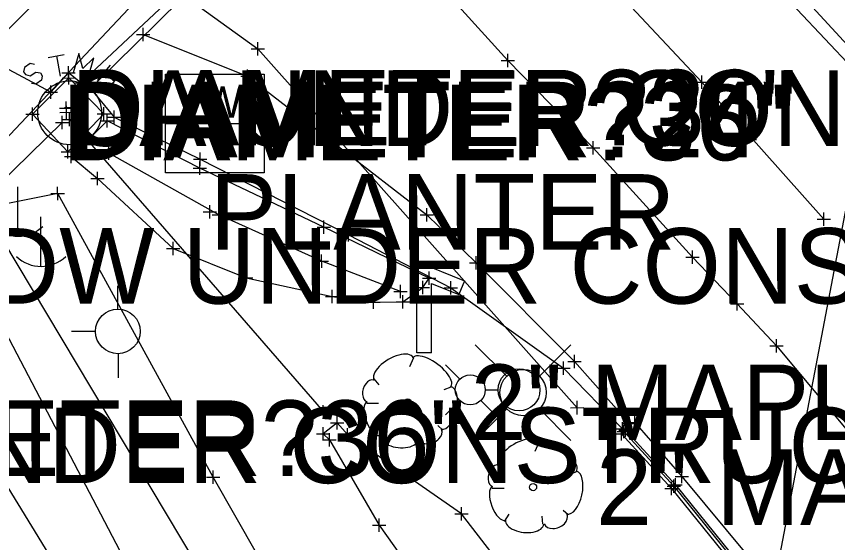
# Model space of a CAD drawing. Extents: x -1 to 1157254, y -1 to 2021979.
# Drawn here: x 1149280.3 to 1149358.6, y 2018676.2 to 2018726.4 of the extents above; entities that cross this region are included whole.
import ezdxf

# ---------------------------------------------------------------- set-up
doc = ezdxf.new("R2010")
doc.units = 0
for name, color, linetype in [('S_BUILDING_ANNOT', 7, 'Continuous'), ('S_CAL_CORNER_ANNOT', 7, 'Continuous'), ('S_CATCH_BASIN', 7, 'Continuous'), ('S_CONTOUR_ANNOT', 7, 'Continuous'), ('S_CONTOUR_MINOR', 7, 'Continuous'), ('S_CTL_TABLE', 7, 'Continuous'), ('S_CURB', 7, 'Continuous'), ('S_DITCHLINE', 7, 'Continuous'), ('S_DRIVEWAY_ANNOT', 7, 'Continuous'), ('S_DROP_INLET', 7, 'Continuous'), ('S_EDGE_BITUMINOUS_ANNOT', 7, 'Continuous'), ('S_EDGE_CONCRETE', 7, 'Continuous'), ('S_EDGE_CONCRETE_ANNOT', 7, 'Continuous'), ('S_EDGE_PAVEMENT', 7, 'Continuous'), ('S_ELECTRIC_UTILITIES', 7, 'Continuous'), ('S_ENV_CONSTRAINT', 7, 'Continuous'), ('S_EXISTING_ALIGNMENT', 7, 'Continuous'), ('S_FENCE', 7, 'Continuous'), ('S_FIBER_OPTIC_CABLE', 7, 'Continuous'), ('S_FLAG_POLE', 7, 'Continuous'), ('S_GATE', 7, 'Continuous'), ('S_GATE_ANNOT', 7, 'Continuous')]:
    doc.layers.add(name, color=color, linetype=linetype)

msp = doc.modelspace()

# ---------------------------------------------------------------- linework, layer by layer
at = {"layer": 'S_BUILDING_ANNOT'}
for p, q in [((1149292.418, 2018723.991), (1149292.416, 2018725.264)), ((1149291.781, 2018724.626), (1149293.053, 2018724.629)), ((1149292.417, 2018724.628), (1149292.417, 2018724.628)), ((1149302.694, 2018723.286), (1149303.967, 2018723.289)), ((1149303.332, 2018722.651), (1149303.329, 2018723.924)), ((1149303.33, 2018723.288), (1149303.33, 2018723.288)), ((1149327.194, 2018721.514), (1149327.191, 2018722.787)), ((1149285.28, 2018720.354), (1149285.277, 2018721.627)), ((1149326.556, 2018722.149), (1149327.829, 2018722.152)), ((1149327.192, 2018722.151), (1149327.192, 2018722.151)), ((1149284.642, 2018720.989), (1149285.915, 2018720.992)), ((1149285.279, 2018720.991), (1149285.279, 2018720.991)), ((1149285.318, 2018719.859), (1149285.315, 2018721.132)), ((1149302.371, 2018720.026), (1149302.368, 2018721.299)), ((1149284.68, 2018720.494), (1149285.953, 2018720.497)), ((1149285.317, 2018720.495), (1149285.317, 2018720.495)), ((1149286.224, 2018720.107), (1149287.497, 2018720.11)), ((1149286.46, 2018719.396), (1149286.457, 2018720.669)), ((1149286.862, 2018719.472), (1149286.859, 2018720.745)), ((1149286.861, 2018720.108), (1149286.861, 2018720.108)), ((1149301.733, 2018720.661), (1149303.006, 2018720.664)), ((1149302.369, 2018720.662), (1149302.369, 2018720.662)), ((1149283.584, 2018718.518), (1149283.581, 2018719.791)), ((1149285.822, 2018720.031), (1149287.095, 2018720.034)), ((1149286.459, 2018720.032), (1149286.459, 2018720.032)), ((1149282.946, 2018719.153), (1149284.219, 2018719.156)), ((1149283.583, 2018719.154), (1149283.583, 2018719.154)), ((1149285.076, 2018716.992), (1149285.073, 2018718.265)), ((1149285.084, 2018716.584), (1149285.081, 2018717.857)), ((1149285.527, 2018717.034), (1149285.524, 2018718.307)), ((1149288.648, 2018716.446), (1149288.645, 2018717.719)), ((1149281.22, 2018717.047), (1149282.493, 2018717.05)), ((1149281.858, 2018716.412), (1149281.855, 2018717.685)), ((1149281.856, 2018717.048), (1149281.856, 2018717.048)), ((1149284.438, 2018717.627), (1149285.711, 2018717.63)), ((1149284.446, 2018717.219), (1149285.719, 2018717.222)), ((1149284.889, 2018717.669), (1149286.162, 2018717.672)), ((1149285.075, 2018717.628), (1149285.075, 2018717.628)), ((1149285.083, 2018717.22), (1149285.083, 2018717.22)), ((1149285.377, 2018715.895), (1149285.374, 2018717.168)), ((1149285.526, 2018717.67), (1149285.526, 2018717.67)), ((1149288.011, 2018717.081), (1149289.283, 2018717.084)), ((1149288.647, 2018717.082), (1149288.647, 2018717.082)), ((1149289.653, 2018716.116), (1149289.65, 2018717.389)), ((1149284.045, 2018716.249), (1149285.318, 2018716.252)), ((1149284.683, 2018715.614), (1149284.68, 2018716.887)), ((1149284.682, 2018716.25), (1149284.682, 2018716.25)), ((1149284.739, 2018716.53), (1149286.012, 2018716.533)), ((1149285.376, 2018716.531), (1149285.376, 2018716.531)), ((1149289.016, 2018716.751), (1149290.288, 2018716.754)), ((1149289.652, 2018716.752), (1149289.652, 2018716.752)), ((1149285.211, 2018712.831), (1149285.208, 2018714.104)), ((1149334.696, 2018713.841), (1149335.969, 2018713.844)), ((1149335.334, 2018713.206), (1149335.331, 2018714.479)), ((1149335.333, 2018713.842), (1149335.333, 2018713.842)), ((1149284.573, 2018713.466), (1149285.846, 2018713.469)), ((1149285.21, 2018713.467), (1149285.21, 2018713.467)), ((1149297.852, 2018712.132), (1149297.85, 2018713.404)), ((1149297.215, 2018712.767), (1149298.487, 2018712.77)), ((1149297.851, 2018712.768), (1149297.851, 2018712.768)), ((1149298.763, 2018707.093), (1149298.76, 2018708.365)), ((1149298.125, 2018707.728), (1149299.397, 2018707.73)), ((1149298.761, 2018707.729), (1149298.761, 2018707.729)), ((1149319.468, 2018706.818), (1149319.466, 2018708.09)), ((1149318.831, 2018707.453), (1149320.103, 2018707.455)), ((1149319.467, 2018707.454), (1149319.467, 2018707.454)), ((1149311.98, 2018704.909), (1149311.977, 2018706.181)), ((1149311.342, 2018705.544), (1149312.615, 2018705.546)), ((1149311.979, 2018705.545), (1149311.979, 2018705.545)), ((1149344.81, 2018702.782), (1149344.808, 2018704.054)), ((1149323.515, 2018702.868), (1149324.787, 2018702.87)), ((1149324.152, 2018702.233), (1149324.15, 2018703.505)), ((1149324.151, 2018702.869), (1149324.151, 2018702.869)), ((1149344.173, 2018703.417), (1149345.445, 2018703.419)), ((1149344.809, 2018703.418), (1149344.809, 2018703.418)), ((1149321.12, 2018700.49), (1149322.392, 2018700.493)), ((1149321.757, 2018699.856), (1149321.755, 2018701.128)), ((1149321.756, 2018700.492), (1149321.756, 2018700.492)), ((1149348.41, 2018698.972), (1149349.682, 2018698.975)), ((1149349.047, 2018698.337), (1149349.045, 2018699.61)), ((1149349.046, 2018698.974), (1149349.046, 2018698.974)), ((1149352.812, 2018694.33), (1149352.809, 2018695.603)), ((1149352.174, 2018694.965), (1149353.446, 2018694.968)), ((1149352.81, 2018694.967), (1149352.81, 2018694.967)), ((1149332.51, 2018692.205), (1149332.507, 2018693.478)), ((1149332.92, 2018693.477), (1149334.193, 2018693.48)), ((1149333.558, 2018692.842), (1149333.555, 2018694.115)), ((1149333.556, 2018693.478), (1149333.556, 2018693.478)), ((1149331.872, 2018692.84), (1149333.145, 2018692.843)), ((1149332.508, 2018692.841), (1149332.508, 2018692.841)), ((1149333.793, 2018688.438), (1149333.79, 2018689.711)), ((1149309.59, 2018688.055), (1149309.587, 2018689.328)), ((1149333.155, 2018689.073), (1149334.428, 2018689.076)), ((1149333.791, 2018689.074), (1149333.791, 2018689.074)), ((1149308.952, 2018688.69), (1149310.225, 2018688.693)), ((1149309.589, 2018688.691), (1149309.589, 2018688.691)), ((1149310.905, 2018687), (1149310.902, 2018688.273)), ((1149338.792, 2018686.929), (1149338.789, 2018688.202)), ((1149339.298, 2018687.031), (1149339.295, 2018688.304)), ((1149309.564, 2018685.94), (1149309.561, 2018687.213)), ((1149310.267, 2018687.635), (1149311.54, 2018687.638)), ((1149310.904, 2018687.636), (1149310.904, 2018687.636)), ((1149338.034, 2018685.954), (1149338.031, 2018687.227)), ((1149338.133, 2018686.407), (1149338.13, 2018687.68)), ((1149338.154, 2018687.564), (1149339.427, 2018687.567)), ((1149338.255, 2018686.156), (1149338.252, 2018687.429)), ((1149338.66, 2018687.666), (1149339.933, 2018687.669)), ((1149338.791, 2018687.565), (1149338.791, 2018687.565)), ((1149339.297, 2018687.667), (1149339.297, 2018687.667)), ((1149308.926, 2018686.575), (1149310.199, 2018686.578)), ((1149309.563, 2018686.576), (1149309.563, 2018686.576)), ((1149310.185, 2018685.379), (1149310.182, 2018686.651)), ((1149311.273, 2018686.492), (1149312.546, 2018686.495)), ((1149311.911, 2018685.857), (1149311.908, 2018687.129)), ((1149311.91, 2018686.493), (1149311.91, 2018686.493)), ((1149337.396, 2018686.589), (1149338.669, 2018686.592)), ((1149337.495, 2018687.042), (1149338.768, 2018687.045)), ((1149337.617, 2018686.791), (1149338.89, 2018686.794)), ((1149338.033, 2018686.59), (1149338.033, 2018686.59)), ((1149338.132, 2018687.043), (1149338.132, 2018687.043)), ((1149338.254, 2018686.792), (1149338.254, 2018686.792)), ((1149309.547, 2018686.014), (1149310.82, 2018686.017)), ((1149310.184, 2018686.015), (1149310.184, 2018686.015)), ((1149343.158, 2018682.517), (1149344.43, 2018682.519)), ((1149343.795, 2018681.882), (1149343.793, 2018683.154)), ((1149343.794, 2018682.518), (1149343.794, 2018682.518)), ((1149342.795, 2018680.747), (1149342.792, 2018682.019)), ((1149343.023, 2018680.943), (1149343.021, 2018682.215)), ((1149342.158, 2018681.382), (1149343.43, 2018681.384)), ((1149342.386, 2018681.578), (1149343.658, 2018681.58)), ((1149342.794, 2018681.383), (1149342.794, 2018681.383)), ((1149343.022, 2018681.579), (1149343.022, 2018681.579)), ((1149322.756, 2018678.313), (1149322.754, 2018679.585)), ((1149322.119, 2018678.948), (1149323.391, 2018678.95)), ((1149322.755, 2018678.949), (1149322.755, 2018678.949)), ((1149314.27, 2018677.879), (1149315.542, 2018677.881)), ((1149314.907, 2018677.244), (1149314.904, 2018678.516)), ((1149314.906, 2018677.88), (1149314.906, 2018677.88))]:
    msp.add_line(p, q, dxfattribs=at)
at = {"layer": 'S_CAL_CORNER_ANNOT'}
msp.add_lwpolyline([(1149278.344, 2018738.792), (1149290.03, 2018732.896), (1149303.33, 2018723.288), (1149333.791, 2018689.074)], dxfattribs=at)
at = {"layer": 'S_CATCH_BASIN'}
for p, q in [((1149280.427, 2018710.128), (1149280.427, 2018705.403)), ((1149282.609, 2018707.25), (1149282.609, 2018702.524)), ((1149289.985, 2018698.449), (1149289.985, 2018700.696)), ((1149287.894, 2018696.319), (1149285.57, 2018696.319)), ((1149327.048, 2018692.093), (1149324.065, 2018695.076)), ((1149330.224, 2018692.093), (1149333.207, 2018695.076)), ((1149290.063, 2018691.903), (1149290.063, 2018694.227)), ((1149322.594, 2018691.781), (1149321.229, 2018693.146)), ((1149324.614, 2018691.781), (1149325.979, 2018693.146)), ((1149325.03, 2018690.771), (1149326.251, 2018690.771)), ((1149321.229, 2018688.396), (1149322.594, 2018689.761)), ((1149325.979, 2018688.396), (1149324.614, 2018689.761)), ((1149327.048, 2018688.917), (1149324.065, 2018685.934)), ((1149330.224, 2018688.917), (1149333.207, 2018685.934))]:
    msp.add_line(p, q, dxfattribs=at)
for centre, radius in [((1149289.988, 2018696.34), 2.127), ((1149328.252, 2018690.771), 2.001), ((1149328.644, 2018690.513), 2.207), ((1149323.604, 2018690.771), 1.428)]:
    msp.add_circle(centre, radius, dxfattribs=at)
for centre in [(1149280.489, 2018708.827), (1149282.671, 2018705.949)]:
    msp.add_arc(centre, 3.412, 226.39718, 313.60282, dxfattribs=at)
at = {"layer": 'S_CONTOUR_ANNOT'}
for p, q in [((1149294.54, 2018720.859), (1149303.952, 2018720.859)), ((1149294.54, 2018711.447), (1149294.54, 2018720.859)), ((1149303.952, 2018720.859), (1149303.952, 2018711.447)), ((1149294.54, 2018716.172), (1149303.952, 2018716.172)), ((1149303.952, 2018711.447), (1149294.54, 2018711.447))]:
    msp.add_line(p, q, dxfattribs=at)
at = {"layer": 'S_CONTOUR_MINOR'}
msp.add_lwpolyline([(1149371.539, 2018771.518), (1149351.928, 2018668.786)], dxfattribs=at)
at = {"layer": 'S_CTL_TABLE'}
for p, q in [((1149345.048, 2018720.087), (1149346.32, 2018720.09)), ((1149345.685, 2018719.452), (1149345.683, 2018720.725)), ((1149345.684, 2018720.088), (1149345.684, 2018720.088)), ((1149288.981, 2018715.765), (1149288.978, 2018717.038)), ((1149288.344, 2018716.4), (1149289.616, 2018716.403)), ((1149288.98, 2018716.401), (1149288.98, 2018716.401)), ((1149289.123, 2018712.683), (1149289.12, 2018713.956)), ((1149284.889, 2018713.007), (1149286.162, 2018713.01)), ((1149285.527, 2018712.372), (1149285.524, 2018713.645)), ((1149285.526, 2018713.008), (1149285.526, 2018713.008)), ((1149288.486, 2018713.318), (1149289.758, 2018713.321)), ((1149289.122, 2018713.319), (1149289.122, 2018713.319)), ((1149297.822, 2018711.263), (1149297.82, 2018712.535)), ((1149288.038, 2018710.278), (1149288.035, 2018711.55)), ((1149297.185, 2018711.898), (1149298.457, 2018711.901)), ((1149297.821, 2018711.899), (1149297.821, 2018711.899)), ((1149287.401, 2018710.913), (1149288.673, 2018710.916)), ((1149288.037, 2018710.914), (1149288.037, 2018710.914)), ((1149284.25, 2018708.852), (1149284.247, 2018710.124)), ((1149283.612, 2018709.487), (1149284.885, 2018709.489)), ((1149284.249, 2018709.488), (1149284.249, 2018709.488)), ((1149299.62, 2018706.829), (1149299.617, 2018708.101)), ((1149357.332, 2018706.395), (1149357.329, 2018707.667)), ((1149298.982, 2018707.464), (1149300.254, 2018707.466)), ((1149299.618, 2018707.465), (1149299.618, 2018707.465)), ((1149309.624, 2018705.654), (1149309.621, 2018706.926)), ((1149356.694, 2018707.03), (1149357.967, 2018707.032)), ((1149357.33, 2018707.031), (1149357.33, 2018707.031)), ((1149308.986, 2018706.289), (1149310.259, 2018706.291)), ((1149309.623, 2018706.29), (1149309.623, 2018706.29)), ((1149295.28, 2018703.604), (1149295.278, 2018704.876)), ((1149294.643, 2018704.239), (1149295.915, 2018704.241)), ((1149295.279, 2018704.24), (1149295.279, 2018704.24)), ((1149309.43, 2018702.405), (1149309.427, 2018703.677)), ((1149308.792, 2018703.04), (1149310.065, 2018703.042)), ((1149309.429, 2018703.041), (1149309.429, 2018703.041)), ((1149302.226, 2018700.823), (1149302.223, 2018702.095)), ((1149319.685, 2018700.78), (1149319.683, 2018702.052)), ((1149301.588, 2018701.457), (1149302.861, 2018701.46)), ((1149302.224, 2018701.459), (1149302.224, 2018701.459)), ((1149319.048, 2018701.414), (1149320.32, 2018701.417)), ((1149319.684, 2018701.416), (1149319.684, 2018701.416)), ((1149316.945, 2018699.514), (1149316.943, 2018700.786)), ((1149318.456, 2018700.518), (1149319.728, 2018700.521)), ((1149319.093, 2018699.884), (1149319.091, 2018701.156)), ((1149319.092, 2018700.52), (1149319.092, 2018700.52)), ((1149310.433, 2018699.029), (1149310.43, 2018700.302)), ((1149314.361, 2018698.498), (1149314.358, 2018699.771)), ((1149316.308, 2018700.148), (1149317.58, 2018700.151)), ((1149316.944, 2018700.15), (1149316.944, 2018700.15)), ((1149317.178, 2018698.531), (1149317.176, 2018699.804)), ((1149309.795, 2018699.664), (1149311.068, 2018699.667)), ((1149310.432, 2018699.666), (1149310.432, 2018699.666)), ((1149313.724, 2018699.133), (1149314.996, 2018699.136)), ((1149314.36, 2018699.135), (1149314.36, 2018699.135)), ((1149316.541, 2018699.166), (1149317.813, 2018699.169)), ((1149317.177, 2018699.168), (1149317.177, 2018699.168)), ((1149338.403, 2018686.291), (1149338.4, 2018687.564)), ((1149337.765, 2018686.926), (1149339.038, 2018686.929)), ((1149338.402, 2018686.927), (1149338.402, 2018686.927)), ((1149298.457, 2018682.458), (1149299.729, 2018682.46)), ((1149299.095, 2018681.823), (1149299.092, 2018683.095)), ((1149299.093, 2018682.459), (1149299.093, 2018682.459)), ((1149342.537, 2018681.708), (1149343.809, 2018681.71)), ((1149343.174, 2018681.073), (1149343.172, 2018682.345)), ((1149343.173, 2018681.709), (1149343.173, 2018681.709))]:
    msp.add_line(p, q, dxfattribs=at)
at = {"layer": 'S_CURB'}
for p, q in [((1149318.185, 2018693.83), (1149317.797, 2018692.978)), ((1149314.389, 2018691.816), (1149314.892, 2018691.235)), ((1149321.748, 2018691.041), (1149321.09, 2018690.77)), ((1149313.73, 2018689.492), (1149314.853, 2018689.492)), ((1149320.974, 2018686.935), (1149320.509, 2018687.362)), ((1149314.892, 2018686.316), (1149315.357, 2018687.013)), ((1149318.572, 2018686.045), (1149318.495, 2018686.819)), ((1149330.152, 2018685.745), (1149329.765, 2018684.893)), ((1149326.356, 2018683.731), (1149326.86, 2018683.15)), ((1149333.716, 2018682.956), (1149333.057, 2018682.685)), ((1149325.698, 2018681.407), (1149326.821, 2018681.407)), ((1149326.86, 2018678.23), (1149327.324, 2018678.928)), ((1149330.539, 2018677.959), (1149330.462, 2018678.734)), ((1149332.941, 2018678.85), (1149332.476, 2018679.276))]:
    msp.add_line(p, q, dxfattribs=at)
for centre in [(1149317.627, 2018689.586), (1149329.594, 2018681.501)]:
    msp.add_circle(centre, 0.34, dxfattribs=at)
for centre, major_axis, ratio, start_param, end_param in [((1149316.291, 2018692.787), (1.856, 1.084), 0.471018, 0, 3.141593), ((1149319.944, 2018692.464), (-1.812, 1.359), 0.405113, 3.141593, 6.283186), ((1149314.057, 2018690.674), (0.305, 1.026), 0.646762, 0, 3.141593), ((1149321.299, 2018689.057), (0.458, 2.039), 0.482994, 3.141593, 6.283185), ((1149314.363, 2018688.024), (-0.61, 1.595), 0.420543, 6.283185, 9.424777), ((1149316.822, 2018686.244), (-1.831, 0.194), 0.529943, 0, 3.141593), ((1149319.778, 2018686.537), (1.091, 0.462), 0.711534, 3.141592, 6.283185), ((1149328.258, 2018684.702), (1.856, 1.084), 0.471018, 0, 3.141593), ((1149331.912, 2018684.379), (-1.812, 1.359), 0.405113, 3.141593, 6.283186), ((1149326.025, 2018682.588), (0.305, 1.026), 0.646762, 0, 3.141593), ((1149333.267, 2018680.971), (0.458, 2.039), 0.482994, 3.141593, 6.283185), ((1149326.33, 2018679.939), (-0.61, 1.595), 0.420543, 6.283185, 9.424777), ((1149331.746, 2018678.452), (1.091, 0.462), 0.711534, 3.141592, 6.283185), ((1149328.79, 2018678.159), (-1.831, 0.194), 0.529943, 0, 3.141593)]:
    msp.add_ellipse(centre, major_axis=major_axis, ratio=ratio, start_param=start_param, end_param=end_param, dxfattribs=at)
at = {"layer": 'S_DITCHLINE'}
for p, q in [((1149283.354, 2018722.449), (1149284.865, 2018722.72)), ((1149284.129, 2018722.604), (1149284.477, 2018720.667)), ((1149281.611, 2018721.868), (1149281.069, 2018721.481)), ((1149282.037, 2018721.791), (1149281.611, 2018721.868)), ((1149288.041, 2018720.241), (1149289.28, 2018721.713)), ((1149281.069, 2018721.481), (1149280.991, 2018721.094)), ((1149280.991, 2018721.094), (1149281.185, 2018720.822)), ((1149281.611, 2018720.706), (1149282.153, 2018721.055)), ((1149282.153, 2018721.055), (1149282.618, 2018720.977)), ((1149282.618, 2018720.977), (1149282.773, 2018720.706)), ((1149288.699, 2018721.016), (1149289.668, 2018720.203)), ((1149290.249, 2018720.9), (1149289.009, 2018719.428)), ((1149281.185, 2018720.822), (1149281.611, 2018720.706)), ((1149282.695, 2018720.28), (1149282.153, 2018719.893)), ((1149282.773, 2018720.706), (1149282.695, 2018720.28)), ((1149282.153, 2018719.893), (1149281.766, 2018719.97))]:
    msp.add_line(p, q, dxfattribs=at)
for points in [[(1149285.526, 2018717.67), (1149375.051, 2018805.797)], [(1149287.15, 2018720.551), (1149287.692, 2018722.41), (1149286.646, 2018721.403), (1149286.259, 2018722.837), (1149285.717, 2018720.977)], [(1149284.682, 2018716.25), (1149253.908, 2018686.166)], [(1149285.376, 2018716.531), (1149309.589, 2018688.691)]]:
    msp.add_lwpolyline(points, dxfattribs=at)
msp.add_circle((1149285.394, 2018717.179), 3.047, dxfattribs=at)
at = {"layer": 'S_DRIVEWAY_ANNOT'}
msp.add_lwpolyline([(1149331.928, 2018667.102), (1149322.755, 2018678.949), (1149311.91, 2018686.493), (1149310.904, 2018687.636), (1149309.563, 2018686.576), (1149310.184, 2018686.015), (1149314.906, 2018677.88), (1149322.818, 2018666.739), (1149330.174, 2018660.59)], dxfattribs=at)
at = {"layer": 'S_DROP_INLET'}
msp.add_lwpolyline([(1149478.883, 2018922.635), (1149385.843, 2018831.357), (1149330.573, 2018775.164), (1149250.597, 2018696.803), (1149231.499, 2018678.754), (1149169.666, 2018614.297), (1149128.449, 2018577.044), (1149075.888, 2018529.44), (1149016.277, 2018476.328), (1148941.338, 2018408.699), (1148861.111, 2018354.7), (1148778.494, 2018311.958), (1148755.862, 2018297.95), (1148577.392, 2018201.518), (1148460.645, 2018136.543), (1148334.568, 2018041.736), (1148195.528, 2017935.768), (1148138.819, 2017892.989)], dxfattribs=at)
at = {"layer": 'S_EDGE_BITUMINOUS_ANNOT'}
for points in [[(1149357.33, 2018707.031), (1149345.684, 2018720.088), (1149329.83, 2018737.029), (1149318.412, 2018749.219)], [(1149316.944, 2018700.15), (1149309.429, 2018703.041), (1149299.618, 2018707.465), (1149289.122, 2018713.319)], [(1149311.599, 2018660.506), (1149299.093, 2018682.459), (1149284.249, 2018709.488), (1149276.295, 2018707.896), (1149270.404, 2018703.511)], [(1149311.305, 2018645.529), (1149290.561, 2018674.717), (1149277.418, 2018699.759)], [(1149338.402, 2018686.927), (1149343.173, 2018681.709), (1149353.54, 2018668.888), (1149359.798, 2018660), (1149364.526, 2018651.47), (1149370.571, 2018638.043)]]:
    msp.add_lwpolyline(points, dxfattribs=at)
msp.add_lwpolyline([(1149317.177, 2018699.168), (1149319.092, 2018700.52), (1149319.684, 2018701.416), (1149309.623, 2018706.29), (1149297.821, 2018711.899), (1149288.98, 2018716.401), (1149285.526, 2018713.008), (1149288.037, 2018710.914), (1149295.279, 2018704.24), (1149302.224, 2018701.459), (1149310.432, 2018699.666), (1149314.36, 2018699.135)], close=True, dxfattribs=at)
at = {"layer": 'S_EDGE_CONCRETE'}
for points in [[(1149334.79, 2018764.827), (1149335.872, 2018756.995), (1149342.506, 2018741.583), (1149352.129, 2018729.863), (1149362.711, 2018718.624), (1149365.499, 2018715.358), (1149365.585, 2018714.933), (1149374.257, 2018705.328), (1149382.935, 2018695.221), (1149388.433, 2018686.871), (1149398.592, 2018670.085), (1149405.991, 2018653.209)], [(1149292.417, 2018724.628), (1149302.369, 2018720.662), (1149319.467, 2018707.454), (1149324.151, 2018702.869), (1149333.556, 2018693.478), (1149338.791, 2018687.565), (1149339.297, 2018687.667), (1149343.794, 2018682.518), (1149354.418, 2018669.706), (1149359.979, 2018661.935), (1149365.902, 2018651.128), (1149371.998, 2018637.742)]]:
    msp.add_lwpolyline(points, dxfattribs=at)
at = {"layer": 'S_EDGE_CONCRETE_ANNOT'}
msp.add_lwpolyline([(1149310.144, 2018740.841), (1149315.253, 2018735.324), (1149327.192, 2018722.151), (1149335.333, 2018713.842), (1149344.809, 2018703.418), (1149349.046, 2018698.974), (1149352.81, 2018694.967), (1149361.385, 2018684.718), (1149366.554, 2018678.062), (1149373.52, 2018667.794), (1149379.884, 2018656.771), (1149386.62, 2018642.153)], dxfattribs=at)
at = {"layer": 'S_EDGE_PAVEMENT'}
for points in [[(1149338.033, 2018686.59), (1149342.794, 2018681.383), (1149353.141, 2018668.587), (1149359.375, 2018659.734), (1149364.079, 2018651.246), (1149370.115, 2018637.838)], [(1149338.254, 2018686.792), (1149343.022, 2018681.579), (1149353.38, 2018668.767), (1149359.629, 2018659.894), (1149364.347, 2018651.38), (1149370.388, 2018637.961)]]:
    msp.add_lwpolyline(points, dxfattribs=at)
at = {"layer": 'S_ELECTRIC_UTILITIES'}
msp.add_lwpolyline([(1149383.229, 2018860.352), (1149394.103, 2018850.654), (1149378.52, 2018831.597), (1149363.39, 2018812.735), (1149348.228, 2018793.887), (1149346.079, 2018790.846), (1149342.803, 2018783.868), (1149340.302, 2018777.22), (1149339.435, 2018770.231), (1149310.928, 2018742.979), (1149286.459, 2018720.032), (1149285.279, 2018720.991), (1149283.583, 2018719.154), (1149278.292, 2018721.966), (1149273.396, 2018723.41), (1149269.636, 2018723.945), (1149265.84, 2018722.858), (1149262.473, 2018721.687), (1149259.227, 2018718.612), (1149250.436, 2018728.969)], dxfattribs=at)
msp.add_lwpolyline([(1149288.647, 2018717.082), (1149285.317, 2018720.495), (1149281.856, 2018717.048), (1149285.21, 2018713.467)], close=True, dxfattribs=at)
at = {"layer": 'S_ENV_CONSTRAINT'}
msp.add_lwpolyline([(1149303.615, 2018642.829), (1149285.699, 2018671.399), (1149270.977, 2018695.371), (1149265.64, 2018705.83)], dxfattribs=at)
at = {"layer": 'S_EXISTING_ALIGNMENT'}
msp.add_lwpolyline([(1149308.79, 2018655.272), (1149279.027, 2018705.055), (1149271.587, 2018698.333)], dxfattribs=at)
at = {"layer": 'S_FENCE'}
msp.add_lwpolyline([(1149562.212, 2019005.402), (1149486.208, 2018927.146), (1149466.957, 2018916.396), (1149448.148, 2018887.454), (1149385.385, 2018826.897), (1149357.497, 2018803.658), (1149334.174, 2018772.973), (1149278.678, 2018714.017), (1149266.211, 2018707.986), (1149250.596, 2018696.753), (1149241.457, 2018677.199), (1149179.127, 2018611.741), (1149130.367, 2018567.148), (1149080.157, 2018520.923), (1149020.191, 2018471.531), (1148946.081, 2018397.311), (1148842.281, 2018340.538), (1148783.264, 2018310.714), (1148755.063, 2018299.134), (1148580.086, 2018196.311), (1148464.769, 2018128.057), (1148357.295, 2018049.222), (1148182.052, 2017918.064), (1148146.031, 2017882.736)], dxfattribs=at)
at = {"layer": 'S_FIBER_OPTIC_CABLE'}
for p, q in [((1149323.052, 2018701.147), (1149322.51, 2018699.869)), ((1149319.915, 2018694.291), (1149318.52, 2018694.291))]:
    msp.add_line(p, q, dxfattribs=at)
for points in [[(1149318.52, 2018694.291), (1149318.52, 2018703.006), (1149323.052, 2018701.147)], [(1149319.915, 2018694.291), (1149319.915, 2018700.914), (1149322.51, 2018699.869)]]:
    msp.add_lwpolyline(points, dxfattribs=at)
at = {"layer": 'S_FLAG_POLE'}
for points in [[(1149339.841, 2018769.887), (1149339.922, 2018760.132), (1149344.358, 2018741.994), (1149352.914, 2018730.909), (1149363.654, 2018719.21), (1149366.21, 2018716.175)], [(1149286.861, 2018720.108), (1149289.652, 2018716.752), (1149297.851, 2018712.768), (1149311.979, 2018705.545), (1149321.756, 2018700.492), (1149332.508, 2018692.841), (1149338.132, 2018687.043)]]:
    msp.add_lwpolyline(points, dxfattribs=at)

# ---------------------------------------------------------------- texts
at = {"layer": 'S_BUILDING_ANNOT'}
for s, p in [('DIAMETER?36"', (1149285.526, 2018714.07)), ('DIAMETER?24"', (1149285.376, 2018712.931)), ('DIAMETER?36"', (1149284.682, 2018712.65)), ('DIAMETER?36"', (1149253.908, 2018682.566))]:
    msp.add_text(s, height=7.2, dxfattribs=at).set_placement(p)
at = {"layer": 'S_CONTOUR_ANNOT'}
for s, p in [('W', (1149298.089, 2018716.704)), ('V', (1149298.325, 2018712.642))]:
    msp.add_text(s, height=2.999, dxfattribs=at).set_placement(p)
at = {"layer": 'S_GATE'}
for s, p in [('CA UNDER CONSTRUCTION', (1149285.075, 2018714.028)), ('PLANTER', (1149298.761, 2018704.129)), ('GR DW UNDER CONST', (1149260.326, 2018698.988)), ('CA UNDER CONSTRUCTION', (1149253.383, 2018681.882))]:
    msp.add_text(s, height=7.2, dxfattribs=at).set_placement(p)
at = {"layer": 'S_GATE_ANNOT'}
for p in [(1149323.627, 2018685.986), (1149335.594, 2018677.901)]:
    msp.add_text('2" MAPLE', height=7.2, dxfattribs=at).set_placement(p)

doc.saveas('drawing.dxf')
